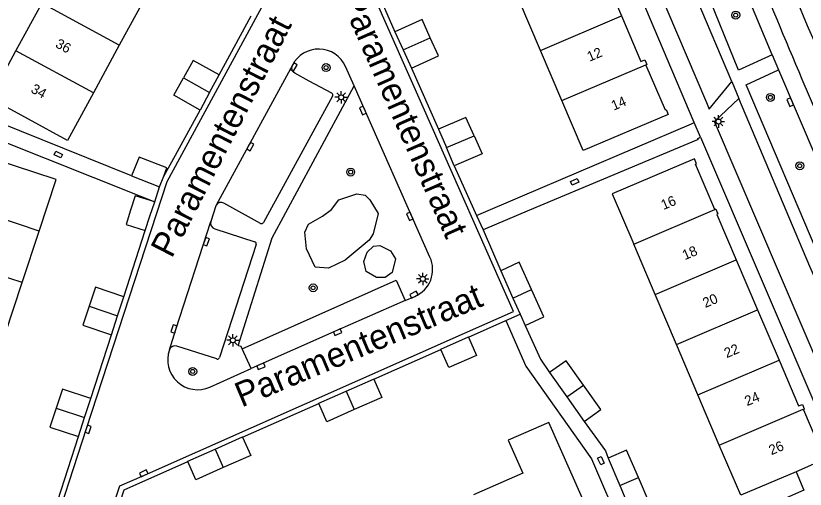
# Model space of a CAD drawing. Extents: x 136000 to 138005, y 398500 to 400500.
# Drawn here: x 137340.7 to 137420.3, y 399713.7 to 399761.3 of the extents above; entities that cross this region are included whole.
import ezdxf

# ---------------------------------------------------------------- set-up
doc = ezdxf.new("R2010")
doc.units = 0
for name, color, linetype in [('gg-afsc-hekwerk', 7, 'Continuous'), ('gg-anno-huisnummerreeks BGT', 7, 'Continuous'), ('gg-anno-openbare ruimte label', 7, 'Continuous'), ('gg-bbg-bijgebouw', 7, 'Continuous'), ('gg-bbg-hoofdgebouw', 7, 'Continuous'), ('gg-bbg-tussenscheiding', 7, 'Continuous'), ('gg-knt-onverhard', 7, 'Continuous'), ('gg-knt-verharding', 7, 'Continuous'), ('gg-knt-verharding nz', 7, 'Continuous'), ('gt-grn-groengrens', 7, 'Continuous'), ('gt-grn-weggrens', 7, 'Continuous'), ('gt-symb-boom', 7, 'Continuous'), ('gt-symb-kolk', 7, 'Continuous'), ('gt-symb-kolk center center', 7, 'Continuous'), ('gt-symb-lichtmast', 7, 'Continuous')]:
    doc.layers.add(name, color=color, linetype=linetype)

# ---------------------------------------------------------------- blocks, each defined once
blk = doc.blocks.new('gt0-LMAST')
at = {"layer": 'gt-symb-lichtmast'}
for p, q in [((-0.182, 0.173), (-0.447, 0.438)), ((-0.005, 0.246), (-0.005, 0.621)), ((0.172, 0.173), (0.437, 0.438)), ((-0.255, -0.004), (-0.63, -0.004)), ((-0.182, -0.181), (-0.447, -0.446)), ((-0.005, -0.254), (-0.005, -0.629)), ((0.437, -0.446), (0.172, -0.181)), ((0.245, -0.004), (0.62, -0.004))]:
    blk.add_line(p, q, dxfattribs=at)
blk.add_circle((-0.005, -0.004), 0.25, dxfattribs=at)
blk = doc.blocks.new('gt0-BOOM')
at = {"layer": 'gt-symb-boom'}
for radius in [0.4, 0.2]:
    blk.add_circle((0, 0), radius, dxfattribs=at)
blk = doc.blocks.new('gt0-KOLK')
at = {"layer": 'gt-symb-kolk'}
blk.add_lwpolyline([(0, 0), (0.375, 0), (0.375, 0.4), (-0.375, 0.4), (-0.375, 0), (0, 0)], dxfattribs=at)
blk = doc.blocks.new('gt0-KOLKCC')
at = {"layer": 'gt-symb-kolk center center'}
blk.add_lwpolyline([(-0.375, 0.2), (0.375, 0.2), (0.375, -0.2), (-0.375, -0.2)], close=True, dxfattribs=at)

msp = doc.modelspace()

# ---------------------------------------------------------------- linework, layer by layer
at = {"layer": 'gg-afsc-hekwerk'}
for p, q in [((137352.397, 399745.231), (137336.261, 399751.699)), ((137335.77, 399750.161), (137353.288, 399743.168)), ((137391.772, 399743.21), (137408.812, 399750.457)), ((137409.472, 399748.906), (137392.486, 399741.758))]:
    msp.add_line(p, q, dxfattribs=at)
for points in [[(137392.036, 399730.166), (137393.591, 399726.772), (137394.509, 399725.42)], [(137397.986, 399720.503), (137400.139, 399717.53), (137400.396, 399716.807)]]:
    msp.add_lwpolyline(points, dxfattribs=at)
at = {"layer": 'gg-bbg-bijgebouw'}
for p, q in [((137378.924, 399759.745), (137379.758, 399757.914)), ((137379.758, 399757.914), (137380.591, 399756.083)), ((137360.248, 399753.626), (137361.208, 399755.392)), ((137360.248, 399753.626), (137359.288, 399751.859)), ((137383.322, 399749.919), (137384.106, 399748.078)), ((137384.89, 399746.236), (137384.106, 399748.078)), ((137352.397, 399745.231), (137355.214, 399744.124)), ((137355.214, 399744.124), (137355.627, 399745.196)), ((137354.248, 399741.156), (137354.725, 399742.596)), ((137352.297, 399741.778), (137351.836, 399740.332)), ((137353.771, 399739.715), (137354.248, 399741.156)), ((137351.836, 399740.332), (137353.771, 399739.715)), ((137389.593, 399735.679), (137390.815, 399732.923)), ((137350.989, 399731.136), (137351.609, 399733.052)), ((137390.815, 399732.923), (137391.535, 399731.298)), ((137348.125, 399732.091), (137347.487, 399730.18)), ((137350.368, 399729.219), (137350.989, 399731.136)), ((137391.535, 399731.298), (137392.036, 399730.166)), ((137347.487, 399730.18), (137350.368, 399729.219)), ((137394.509, 399725.42), (137396.248, 399722.962)), ((137396.248, 399722.962), (137397.986, 399720.503)), ((137347.666, 399720.885), (137348.292, 399722.803)), ((137344.789, 399721.835), (137344.156, 399719.919)), ((137347.04, 399718.967), (137347.666, 399720.885)), ((137344.156, 399719.919), (137347.04, 399718.967)), ((137400.396, 399716.807), (137401.576, 399714.039)), ((137401.576, 399714.039), (137402.755, 399711.27))]:
    msp.add_line(p, q, dxfattribs=at)
for points in [[(137382.492, 399759.144), (137381.653, 399760.987), (137378.924, 399759.745)], [(137380.591, 399756.083), (137383.331, 399757.301), (137382.492, 399759.144)], [(137361.208, 399755.392), (137358.608, 399756.847), (137357.626, 399755.093)], [(137359.288, 399751.859), (137356.644, 399753.339), (137357.626, 399755.093)], [(137386.897, 399749.265), (137386.083, 399751.094), (137383.322, 399749.919)], [(137386.897, 399749.265), (137387.71, 399747.436), (137384.89, 399746.236)], [(137355.627, 399745.196), (137355.945, 399746.022), (137353.141, 399747.124), (137352.397, 399745.231)], [(137354.725, 399742.596), (137352.758, 399743.223), (137352.297, 399741.778)], [(137392.699, 399733.773), (137391.458, 399736.521), (137389.593, 399735.679)], [(137351.609, 399733.052), (137348.762, 399734.002), (137348.125, 399732.091)], [(137392.036, 399730.166), (137393.939, 399731.025), (137392.699, 399733.773)], [(137383.565, 399727.749), (137383.547, 399727.79), (137386.327, 399729.012), (137386.342, 399728.978)], [(137386.342, 399728.978), (137387.142, 399727.148), (137384.354, 399725.922), (137383.565, 399727.749)], [(137397.916, 399724.156), (137396.163, 399726.604), (137394.509, 399725.42)], [(137374.011, 399723.553), (137376.775, 399724.768), (137376.785, 399724.746)], [(137376.785, 399724.746), (137377.594, 399722.905), (137374.826, 399721.688)], [(137397.986, 399720.503), (137399.668, 399721.707), (137397.916, 399724.156)], [(137348.292, 399722.803), (137345.421, 399723.751), (137344.789, 399721.835)], [(137371.262, 399722.301), (137371.246, 399722.338), (137374.011, 399723.553)], [(137374.826, 399721.688), (137372.058, 399720.47), (137371.262, 399722.301)], [(137360.813, 399717.71), (137363.57, 399718.932), (137363.584, 399718.901)], [(137363.584, 399718.901), (137364.395, 399717.071), (137361.636, 399715.848)], [(137358.068, 399716.459), (137358.056, 399716.487), (137360.813, 399717.71)], [(137403.456, 399714.855), (137402.257, 399717.615), (137400.396, 399716.807)], [(137361.636, 399715.848), (137358.877, 399714.624), (137358.068, 399716.459)], [(137402.755, 399711.27), (137404.654, 399712.095), (137403.456, 399714.855)]]:
    msp.add_lwpolyline(points, dxfattribs=at)
at = {"layer": 'gg-bbg-hoofdgebouw'}
for p, q in [((137399.702, 399766.168), (137401.76, 399761.343)), ((137353.77, 399763.205), (137351.156, 399758.397)), ((137393.588, 399757.855), (137391.435, 399762.9)), ((137340.746, 399757.828), (137343.338, 399762.599)), ((137351.156, 399758.397), (137348.543, 399753.59)), ((137395.741, 399752.811), (137393.588, 399757.855)), ((137341.367, 399734.476), (137343.079, 399739.672)), ((137405.139, 399733.292), (137402.984, 399738.348)), ((137413.313, 399736.775), (137415.47, 399731.719)), ((137339.656, 399729.28), (137341.367, 399734.476)), ((137407.294, 399728.235), (137405.139, 399733.292)), ((137415.47, 399731.719), (137417.627, 399726.664)), ((137409.449, 399723.178), (137407.294, 399728.235)), ((137411.604, 399718.122), (137409.449, 399723.178)), ((137413.759, 399713.065), (137411.604, 399718.122)), ((137421.091, 399716.18), (137419.335, 399715.434)), ((137419.335, 399715.434), (137413.759, 399713.065))]:
    msp.add_line(p, q, dxfattribs=at)
for points in [[(137401.76, 399761.343), (137403.715, 399756.762), (137404.093, 399756.923), (137404.29, 399756.46)], [(137348.543, 399753.59), (137345.929, 399748.782), (137338.034, 399753.087), (137338.301, 399753.55), (137338.393, 399753.497), (137340.746, 399757.828)], [(137404.204, 399756.387), (137406.138, 399751.862), (137406.245, 399751.902), (137406.456, 399751.401), (137397.894, 399747.766), (137395.741, 399752.811)], [(137404.29, 399756.46), (137404.303, 399756.429), (137404.204, 399756.387)], [(137343.079, 399739.672), (137344.79, 399744.868), (137336.374, 399747.629), (137334.663, 399742.444)], [(137411.158, 399741.841), (137409.213, 399746.398), (137409.308, 399746.438), (137409.1, 399746.932), (137400.829, 399743.405), (137402.984, 399738.348)], [(137411.261, 399741.876), (137411.258, 399741.882), (137411.158, 399741.841)], [(137411.261, 399741.876), (137411.46, 399741.393), (137411.36, 399741.352), (137413.313, 399736.775)], [(137417.627, 399726.664), (137419.591, 399722.061), (137419.595, 399722.053), (137419.975, 399722.215), (137420.165, 399721.77)], [(137420.165, 399721.77), (137420.187, 399721.718), (137420.085, 399721.675)], [(137420.085, 399721.675), (137422.009, 399717.151), (137422.111, 399717.195), (137422.324, 399716.704)], [(137391.28, 399702.411), (137397.013, 399704.955), (137395.309, 399708.793), (137398.878, 399710.378), (137394.422, 399720.399), (137390.341, 399718.602), (137391.799, 399715.302), (137386.832, 399713.107)]]:
    msp.add_lwpolyline(points, dxfattribs=at)
at = {"layer": 'gg-bbg-tussenscheiding'}
for p, q in [((137393.588, 399757.855), (137401.76, 399761.343)), ((137379.758, 399757.914), (137382.492, 399759.144)), ((137348.543, 399753.59), (137340.746, 399757.828)), ((137357.626, 399755.093), (137360.248, 399753.626)), ((137384.106, 399748.078), (137386.897, 399749.265)), ((137343.079, 399739.672), (137334.663, 399742.444)), ((137341.367, 399734.476), (137332.949, 399737.249)), ((137405.139, 399733.292), (137413.313, 399736.775)), ((137390.815, 399732.923), (137392.699, 399733.773)), ((137348.125, 399732.091), (137350.989, 399731.136)), ((137407.294, 399728.235), (137415.47, 399731.719)), ((137409.449, 399723.178), (137417.627, 399726.664)), ((137396.248, 399722.962), (137397.916, 399724.156)), ((137374.011, 399723.553), (137374.826, 399721.688)), ((137344.789, 399721.835), (137347.666, 399720.885)), ((137360.813, 399717.71), (137361.636, 399715.848)), ((137401.576, 399714.039), (137403.456, 399714.855))]:
    msp.add_line(p, q, dxfattribs=at)
for points in [[(137351.156, 399758.397), (137343.358, 399762.636), (137343.338, 399762.599)], [(137395.741, 399752.811), (137404.191, 399756.418), (137404.204, 399756.387)], [(137402.984, 399738.348), (137411.161, 399741.833), (137411.158, 399741.841)], [(137411.604, 399718.122), (137420.063, 399721.727), (137420.085, 399721.675)]]:
    msp.add_lwpolyline(points, dxfattribs=at)
at = {"layer": 'gg-knt-onverhard'}
for points in [[(137376.32, 399738.764), (137373.896, 399736.744), (137372.233, 399735.94), (137370.879, 399736.039), (137370.002, 399737.871), (137369.841, 399739.562), (137370.219, 399740.364), (137371.614, 399741.184), (137372.536, 399741.831), (137373.29, 399742.799), (137375.086, 399743.421), (137375.934, 399743.293), (137376.413, 399742.827), (137377.253, 399741.421), (137376.731, 399739.373), (137376.32, 399738.764)], [(137378.477, 399737.687), (137378.967, 399736.867), (137378.658, 399735.488), (137377.942, 399735.001), (137377.083, 399734.993), (137376.032, 399735.604), (137375.782, 399736.587), (137376.141, 399737.547), (137376.776, 399738.133), (137377.415, 399738.209), (137378.477, 399737.687)]]:
    msp.add_lwpolyline(points, dxfattribs=at)
at = {"layer": 'gg-knt-verharding'}
for p, q in [((137412.879, 399754.727), (137396.406, 399793.364)), ((137409.089, 399750.607), (137393.339, 399787.595)), ((137376.176, 399765.951), (137378.924, 399759.745)), ((137361.208, 399755.392), (137364.437, 399761.355)), ((137416.924, 399757.419), (137417.574, 399755.908)), ((137374.813, 399754.306), (137373.951, 399756.252)), ((137380.591, 399756.083), (137383.322, 399749.919)), ((137419.926, 399754.98), (137457.513, 399666.966)), ((137382.452, 399737.036), (137374.813, 399754.306)), ((137410.598, 399751.933), (137412.879, 399754.727)), ((137372.638, 399753.267), (137365.683, 399740.527)), ((137413.584, 399753.019), (137411.127, 399750.694)), ((137408.812, 399750.457), (137409.089, 399750.607)), ((137426.063, 399715.705), (137411.127, 399750.694)), ((137409.705, 399749.119), (137423.396, 399717.153)), ((137384.89, 399746.236), (137387.138, 399741.251)), ((137354.725, 399742.596), (137355.214, 399744.124)), ((137353.288, 399743.168), (137354.725, 399742.596)), ((137387.138, 399741.251), (137391.772, 399743.21)), ((137365.391, 399740.443), (137361.69, 399742.482)), ((137392.486, 399741.758), (137387.802, 399739.8)), ((137351.609, 399733.052), (137353.771, 399739.715)), ((137360.775, 399739.89), (137364.818, 399738.589)), ((137387.802, 399739.8), (137389.593, 399735.679)), ((137364.941, 399738.331), (137361.248, 399726.932)), ((137379.946, 399732.664), (137380.927, 399733.093)), ((137386.342, 399728.978), (137390.106, 399730.645)), ((137348.292, 399722.803), (137350.368, 399729.219)), ((137360.991, 399726.784), (137356.956, 399728.088)), ((137364.44, 399725.819), (137363.548, 399727.818)), ((137376.785, 399724.746), (137383.565, 399727.749)), ((137360.288, 399723.956), (137364.44, 399725.819)), ((137363.584, 399718.901), (137371.262, 399722.301)), ((137344.961, 399712.526), (137347.04, 399718.967))]:
    msp.add_line(p, q, dxfattribs=at)
for points in [[(137388.295, 399804.295), (137410.3, 399752.632), (137410.598, 399751.933)], [(137416.924, 399757.419), (137413.55, 399755.873), (137400.25, 399788.661)], [(137416.924, 399757.419), (137414.46, 399763.409), (137412.292, 399768.862), (137407.304, 399781.651)], [(137344.219, 399694.108), (137345.594, 399696.727), (137345.746, 399697.155), (137348.696, 399706.353), (137351.205, 399713.998), (137353.709, 399715.088), (137385.95, 399729.37), (137390.875, 399731.562), (137381.907, 399751.837), (137373.339, 399771.166), (137371.025, 399772.411), (137355.931, 399744.625), (137347.832, 399719.765), (137343.965, 399707.857), (137341.19, 399699.351), (137341.071, 399699.014), (137339.756, 399696.499)], [(137372.573, 399753.546), (137370.286, 399754.756), (137368.847, 399755.564), (137368.703, 399755.671), (137368.619, 399755.778), (137368.561, 399755.91), (137368.553, 399756.135), (137368.602, 399756.373)], [(137446.106, 399689.094), (137443.488, 399687.673), (137430.671, 399717.328), (137421.935, 399736.478), (137414.326, 399754.399), (137417.574, 399755.908)], [(137417.574, 399755.908), (137425.411, 399737.618), (137439.105, 399705.544), (137446.106, 399689.094)], [(137429.12, 399717.103), (137420.729, 399736.093), (137413.584, 399753.019)], [(137355.627, 399745.196), (137356.442, 399746.638), (137359.288, 399751.859)], [(137409.472, 399748.906), (137409.431, 399749.001), (137409.705, 399749.119)], [(137360.905, 399742.269), (137360.868, 399742.202), (137360.373, 399740.645)], [(137363.548, 399727.818), (137379.053, 399734.709), (137379.946, 399732.664)], [(137390.106, 399730.645), (137392.126, 399726.066), (137398.746, 399716.725), (137401.777, 399709.614), (137402.315, 399708.279)], [(137349.486, 399706.992), (137351.636, 399713.611), (137358.068, 399716.459)], [(137419.335, 399715.434), (137420.129, 399713.56), (137402.949, 399705.984)]]:
    msp.add_lwpolyline(points, dxfattribs=at)
for centre, radius, start, end in [((137612.498, 399841.774), 208.571, 198.63803, 203.67188), ((137480.908, 399699.649), 156.032, 151.4642, 159.80542), ((137904.211, 399961.56), 526.505, 201.67545, 203.10147), ((137371.247, 399755.03), 2.967, 24.32531, 153.08295), ((137372.468, 399753.374), 0.201, 327.78495, 58.44414), ((137361.413, 399741.95), 0.6, 62.47137, 147.89059), ((137360.953, 399740.469), 0.606, 163.17465, 252.89152), ((137365.481, 399740.678), 0.252, 248.96177, 323.13624), ((137364.754, 399738.4), 0.199, 339.64089, 71.33752), ((137379.803, 399735.794), 2.926, 292.59297, 25.11795), ((137356.783, 399727.492), 0.62, 73.78772, 159.15962), ((137359.05, 399726.709), 3.019, 160.58088, 294.20924), ((137361.039, 399726.997), 0.219, 257.26183, 342.61134)]:
    msp.add_arc(centre, radius, start, end, dxfattribs=at)
at = {"layer": 'gg-knt-verharding nz'}
for p, q in [((137368.602, 399756.373), (137360.905, 399742.269)), ((137387.138, 399741.251), (137387.802, 399739.8)), ((137390.106, 399730.645), (137391.535, 399731.298))]:
    msp.add_line(p, q, dxfattribs=at)
for points in [[(137356.203, 399727.713), (137356.851, 399729.755), (137360.373, 399740.645)], [(137379.946, 399732.664), (137373.077, 399729.664), (137364.44, 399725.819)]]:
    msp.add_lwpolyline(points, dxfattribs=at)
at = {"layer": 'gt-grn-groengrens'}
msp.add_lwpolyline([(137363.548, 399727.818), (137363.43, 399728.037), (137363.139, 399728.098), (137366.556, 399738.981), (137374.813, 399754.306)], dxfattribs=at)
at = {"layer": 'gt-grn-weggrens'}
for p, q in [((137412.879, 399754.727), (137413.584, 399753.019)), ((137409.705, 399749.119), (137409.089, 399750.607))]:
    msp.add_line(p, q, dxfattribs=at)

# ---------------------------------------------------------------- block references
at = {"layer": 'gt-symb-boom'}
for p in [(137413.261, 399761.416), (137371.99, 399756.129), (137416.75, 399753.132), (137419.718, 399746.243), (137374.466, 399745.614), (137370.686, 399733.951), (137358.552, 399725.525)]:
    msp.add_blockref('gt0-BOOM', p, dxfattribs=at)
at = {"layer": 'gt-symb-kolk'}
for p, rotation in [((137368.551, 399756.28), -118.62978066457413), ((137418.94, 399752.731), 113.18163721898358), ((137375.885, 399751.889), 113.90431403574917), ((137364.18, 399748.27), -118.62978066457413), ((137380.6, 399741.235), 113.87891015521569), ((137359.736, 399738.663), -109.24396281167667), ((137380.927, 399733.093), 27.1605449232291), ((137356.851, 399729.755), 72.17754397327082), ((137373.077, 399729.664), -157.37889358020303), ((137365.356, 399726.229), -157.45525136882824), ((137347.832, 399719.765), -108.68757632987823), ((137353.709, 399715.088), 25.359610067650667)]:
    msp.add_blockref('gt0-KOLK', p, dxfattribs=dict(at, rotation=rotation))
at = {"layer": 'gt-symb-kolk center center'}
for p, rotation in [((137345.003, 399747.372), -25.45710032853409), ((137397.034, 399744.629), 22.780024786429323), ((137399.676, 399716.541), -64.4780188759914)]:
    msp.add_blockref('gt0-KOLKCC', p, dxfattribs=dict(at, rotation=rotation))
at = {"layer": 'gt-symb-lichtmast'}
for p in [(137373.515, 399753.142), (137411.521, 399750.704), (137381.737, 399734.851), (137362.604, 399728.671)]:
    msp.add_blockref('gt0-LMAST', p, dxfattribs=at)

# ---------------------------------------------------------------- texts
at = {"layer": 'gg-anno-huisnummerreeks BGT'}
for s, rotation, p in [('36', 331.5, (137344.635, 399758.236)), ('12', 23.1, (137398.54, 399756.717)), ('34', 331.5, (137342.162, 399753.685)), ('14', 23.1, (137400.974, 399751.787)), ('16', 23.1, (137405.988, 399741.784)), ('18', 23.1, (137408.138, 399736.729)), ('20', 23.1, (137410.193, 399731.912)), ('22', 23.1, (137412.35, 399726.857)), ('24', 23.1, (137414.411, 399722.028)), ('26', 23, (137416.847, 399717.084))]:
    msp.add_text(s, height=1, rotation=rotation, dxfattribs=at).set_placement(p)
at = {"layer": 'gg-anno-openbare ruimte label'}
for rotation, p in [(293.8, (137373.373, 399763.079)), (62.8, (137356.435, 399736.846)), (22.8, (137363.479, 399721.888))]:
    msp.add_text('Paramentenstraat', height=2.5, rotation=rotation, dxfattribs=at).set_placement(p)

doc.saveas('drawing.dxf')
